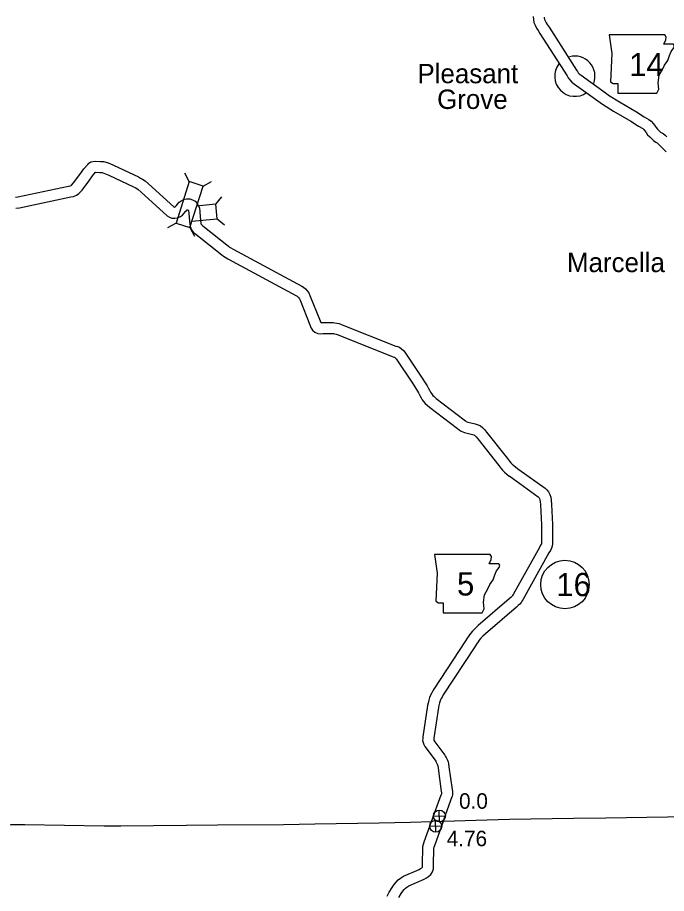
# Model space of a CAD drawing. Extents: x -939622 to -934222, y 1383701 to 1385301.
# Drawn here: x -936467.9 to -936414.9, y 1384785.4 to 1384857 of the extents above; entities that cross this region are included whole.
import ezdxf

# ---------------------------------------------------------------- set-up
doc = ezdxf.new("R2010")
doc.units = 0
for name, color, linetype in [('Level 10', 7, 'Continuous'), ('Level 2', 7, 'Continuous'), ('Level 20', 7, 'Continuous'), ('Level 21', 7, 'Continuous'), ('Level 24', 7, 'Continuous'), ('Level 25', 7, 'Continuous'), ('Level 26', 7, 'Continuous'), ('Level 27', 7, 'Continuous')]:
    doc.layers.add(name, color=color, linetype=linetype)

msp = doc.modelspace()

# ---------------------------------------------------------------- linework, layer by layer
at = {"layer": 'Level 10'}
for points in [[(-936425.759, 1384857.051), (-936425.738, 1384856.801), (-936425.688, 1384856.563), (-936425.602, 1384856.333), (-936425.476, 1384856.099), (-936425.355, 1384855.897), (-936425.197, 1384855.673), (-936422.98, 1384852.19), (-936422.885, 1384852.039), (-936422.758, 1384851.864), (-936422.585, 1384851.688), (-936422.365, 1384851.522), (-936420.286, 1384850.021), (-936420.075, 1384849.876), (-936419.177, 1384849.319), (-936417.776, 1384848.481), (-936417.139, 1384848.084), (-936416.793, 1384847.881), (-936416.716, 1384847.826), (-936416.64, 1384847.738), (-936416.525, 1384847.563), (-936416.396, 1384847.388), (-936416.219, 1384847.208), (-936416.076, 1384847.066), (-936415.917, 1384846.913), (-936415.717, 1384846.767), (-936415.612, 1384846.713), (-936415.557, 1384846.669), (-936415.468, 1384846.584), (-936415.126, 1384846.232), (-936414.868, 1384845.976)], [(-936424.851, 1384856.999), (-936424.846, 1384856.93), (-936424.822, 1384856.816), (-936424.78, 1384856.706), (-936424.693, 1384856.542), (-936424.601, 1384856.389), (-936424.45, 1384856.175), (-936422.219, 1384852.671), (-936422.139, 1384852.544), (-936422.068, 1384852.447), (-936421.989, 1384852.365), (-936421.831, 1384852.246), (-936419.767, 1384850.757), (-936419.582, 1384850.629), (-936418.709, 1384850.087), (-936417.307, 1384849.25), (-936416.673, 1384848.854), (-936416.301, 1384848.636), (-936416.103, 1384848.494), (-936415.92, 1384848.281), (-936415.786, 1384848.077), (-936415.71, 1384847.974), (-936415.581, 1384847.843), (-936415.447, 1384847.71), (-936415.337, 1384847.604), (-936415.243, 1384847.535), (-936415.124, 1384847.474), (-936414.965, 1384847.349), (-936414.833, 1384847.223)], [(-936462.813, 1384844.133), (-936462.478, 1384844.592), (-936462.162, 1384844.964), (-936462.076, 1384845.061), (-936461.908, 1384845.16), (-936461.742, 1384845.209), (-936461.507, 1384845.225), (-936461.14, 1384845.192), (-936460.879, 1384845.185), (-936460.593, 1384845.112), (-936460.376, 1384845.035), (-936460.062, 1384844.895), (-936458.02, 1384843.94), (-936457.853, 1384843.845), (-936457.682, 1384843.747), (-936457.48, 1384843.605), (-936457.214, 1384843.373), (-936455.143, 1384841.486), (-936455.094, 1384841.458), (-936455.079, 1384841.461), (-936455.07, 1384841.465), (-936455.025, 1384841.502), (-936454.935, 1384841.584), (-936454.831, 1384841.714), (-936454.704, 1384841.869), (-936454.54, 1384841.992), (-936454.347, 1384842.092), (-936454.264, 1384842.112)], [(-936468.089, 1384842.286), (-936467.876, 1384842.304), (-936463.742, 1384843.179), (-936463.603, 1384843.207), (-936463.537, 1384843.236), (-936463.485, 1384843.272), (-936463.329, 1384843.442), (-936462.811, 1384844.137)], [(-936462.087, 1384843.602), (-936461.771, 1384844.034), (-936461.527, 1384844.321), (-936461.517, 1384844.322), (-936461.193, 1384844.293), (-936461.004, 1384844.288), (-936460.855, 1384844.25), (-936460.711, 1384844.199), (-936460.436, 1384844.076), (-936458.434, 1384843.14), (-936458.298, 1384843.062), (-936458.165, 1384842.987), (-936458.037, 1384842.896), (-936457.813, 1384842.701), (-936455.674, 1384840.753), (-936455.491, 1384840.649), (-936455.298, 1384840.555), (-936455.046, 1384840.554), (-936454.828, 1384840.59), (-936454.595, 1384840.688), (-936454.433, 1384840.824), (-936454.278, 1384840.965), (-936454.171, 1384841.098)], [(-936468.056, 1384841.385), (-936467.743, 1384841.412), (-936463.558, 1384842.298), (-936463.332, 1384842.344), (-936463.099, 1384842.444), (-936462.889, 1384842.59), (-936462.635, 1384842.867), (-936462.089, 1384843.599)], [(-936454.257, 1384842.113), (-936454.085, 1384842.154), (-936453.828, 1384842.137), (-936453.607, 1384842.067), (-936453.4, 1384841.961), (-936453.232, 1384841.775), (-936453.13, 1384841.595), (-936453.042, 1384841.409), (-936453.007, 1384841.058), (-936452.943, 1384840.385), (-936452.926, 1384840.177), (-936452.918, 1384840.103), (-936452.91, 1384840.083), (-936452.875, 1384840.038), (-936452.76, 1384839.933), (-936450.671, 1384838.282), (-936450.569, 1384838.207), (-936450.467, 1384838.143), (-936450.276, 1384838.035), (-936444.675, 1384835.012), (-936444.532, 1384834.929), (-936444.373, 1384834.791), (-936444.241, 1384834.638), (-936444.108, 1384834.455), (-936444, 1384834.257), (-936443.176, 1384832.184), (-936443.138, 1384832.089), (-936443.107, 1384832.025), (-936442.964, 1384832.031), (-936442.241, 1384832.034), (-936442.113, 1384832.033), (-936441.96, 1384832.02), (-936441.803, 1384831.99), (-936441.607, 1384831.943), (-936441.38, 1384831.858), (-936436.987, 1384830.112), (-936436.842, 1384830.066), (-936436.689, 1384830.008), (-936436.51, 1384829.891), (-936436.368, 1384829.76), (-936436.233, 1384829.603), (-936434.872, 1384827.581), (-936434.527, 1384827.037), (-936434.424, 1384826.868), (-936434.337, 1384826.693), (-936434.228, 1384826.495), (-936434.143, 1384826.336), (-936434.072, 1384826.222), (-936434.014, 1384826.139), (-936433.949, 1384826.065), (-936433.845, 1384825.976), (-936433.672, 1384825.835), (-936431.391, 1384824.078), (-936431.293, 1384824.001), (-936431.222, 1384823.956), (-936431.084, 1384823.901), (-936430.596, 1384823.784), (-936430.426, 1384823.738), (-936430.248, 1384823.67), (-936430.073, 1384823.578), (-936429.908, 1384823.45), (-936429.745, 1384823.302), (-936429.574, 1384823.084), (-936427.86, 1384820.91), (-936427.694, 1384820.704), (-936427.578, 1384820.564), (-936427.467, 1384820.446), (-936427.345, 1384820.338), (-936427.174, 1384820.213)], [(-936454.171, 1384841.098), (-936454.131, 1384841.148), (-936454.077, 1384841.214), (-936454.059, 1384841.227), (-936454.032, 1384841.241), (-936454.009, 1384841.247), (-936453.995, 1384841.246), (-936453.96, 1384841.235), (-936453.93, 1384841.181), (-936453.922, 1384841.166), (-936453.903, 1384840.97), (-936453.839, 1384840.306), (-936453.822, 1384840.093), (-936453.799, 1384839.874), (-936453.693, 1384839.625), (-936453.542, 1384839.428), (-936453.344, 1384839.247), (-936451.217, 1384837.567), (-936451.076, 1384837.462), (-936450.928, 1384837.37), (-936450.712, 1384837.247), (-936445.113, 1384834.225), (-936445.056, 1384834.192), (-936445.013, 1384834.155), (-936444.947, 1384834.079), (-936444.87, 1384833.972), (-936444.815, 1384833.873), (-936444.012, 1384831.849), (-936443.961, 1384831.723), (-936443.892, 1384831.582), (-936443.791, 1384831.413), (-936443.611, 1384831.26), (-936443.356, 1384831.13), (-936443.125, 1384831.124), (-936442.944, 1384831.131), (-936442.241, 1384831.134), (-936442.153, 1384831.133), (-936442.084, 1384831.128), (-936441.994, 1384831.11), (-936441.87, 1384831.08), (-936441.704, 1384831.018), (-936437.291, 1384829.264), (-936437.14, 1384829.216), (-936437.099, 1384829.201), (-936437.065, 1384829.178), (-936437.017, 1384829.133), (-936436.949, 1384829.055), (-936435.625, 1384827.089), (-936435.291, 1384826.562), (-936435.213, 1384826.434), (-936435.135, 1384826.277), (-936435.019, 1384826.065), (-936434.923, 1384825.886), (-936434.824, 1384825.727), (-936434.722, 1384825.58), (-936434.583, 1384825.424), (-936434.424, 1384825.286), (-936434.23, 1384825.129), (-936431.942, 1384823.366), (-936431.809, 1384823.262), (-936431.631, 1384823.15), (-936431.357, 1384823.041), (-936430.819, 1384822.912), (-936430.706, 1384822.882), (-936430.618, 1384822.848), (-936430.563, 1384822.819), (-936430.489, 1384822.761), (-936430.406, 1384822.686), (-936430.281, 1384822.527), (-936428.563, 1384820.347), (-936428.39, 1384820.134), (-936428.253, 1384819.968), (-936428.093, 1384819.798), (-936427.909, 1384819.636), (-936427.707, 1384819.488)], [(-936427.172, 1384820.212), (-936426.926, 1384820.028), (-936424.778, 1384818.495), (-936424.628, 1384818.352), (-936424.5, 1384818.192), (-936424.397, 1384817.987), (-936424.322, 1384817.752), (-936424.277, 1384817.505), (-936424.262, 1384817.167), (-936424.179, 1384815.534)], [(-936427.71, 1384819.49), (-936427.456, 1384819.301), (-936425.353, 1384817.799), (-936425.293, 1384817.743), (-936425.261, 1384817.702), (-936425.232, 1384817.645), (-936425.197, 1384817.534), (-936425.173, 1384817.404), (-936425.161, 1384817.124), (-936425.078, 1384815.488)], [(-936425.078, 1384815.504), (-936425.06, 1384814.225), (-936425.063, 1384814.123), (-936425.067, 1384814.018), (-936425.072, 1384813.986), (-936425.086, 1384813.948), (-936425.143, 1384813.824), (-936425.243, 1384813.656), (-936427.387, 1384809.81), (-936427.434, 1384809.726), (-936427.467, 1384809.678), (-936427.489, 1384809.651), (-936427.556, 1384809.594), (-936427.717, 1384809.45), (-936430.26, 1384807.263), (-936430.496, 1384807.036), (-936430.61, 1384806.92), (-936430.722, 1384806.804), (-936430.877, 1384806.615), (-936431.008, 1384806.432), (-936431.138, 1384806.231), (-936431.275, 1384806.003), (-936433.866, 1384802.067), (-936433.976, 1384801.875), (-936434.051, 1384801.758), (-936434.153, 1384801.573), (-936434.219, 1384801.385), (-936434.285, 1384801.166), (-936434.339, 1384800.92), (-936434.383, 1384800.724), (-936434.768, 1384798.173), (-936434.783, 1384798.034), (-936434.789, 1384797.881), (-936434.757, 1384797.7), (-936434.704, 1384797.546), (-936434.623, 1384797.378), (-936434.514, 1384797.232), (-936433.723, 1384796.169), (-936433.674, 1384796.093), (-936433.645, 1384796.047), (-936433.617, 1384795.987), (-936433.596, 1384795.941), (-936433.58, 1384795.888), (-936433.56, 1384795.796), (-936433.53, 1384795.599), (-936433.271, 1384793.708), (-936433.257, 1384793.633), (-936433.254, 1384793.574), (-936433.254, 1384793.532), (-936433.271, 1384793.432)], [(-936424.178, 1384815.517), (-936424.16, 1384814.219), (-936424.164, 1384814.092), (-936424.17, 1384813.932), (-936424.196, 1384813.759), (-936424.255, 1384813.603), (-936424.345, 1384813.405), (-936424.464, 1384813.207), (-936426.603, 1384809.368), (-936426.67, 1384809.25), (-936426.741, 1384809.145), (-936426.841, 1384809.019), (-936426.967, 1384808.914), (-936427.122, 1384808.774), (-936429.654, 1384806.597), (-936429.862, 1384806.397), (-936429.965, 1384806.292), (-936430.051, 1384806.204), (-936430.162, 1384806.068), (-936430.263, 1384805.926), (-936430.375, 1384805.754), (-936430.513, 1384805.524), (-936433.099, 1384801.595), (-936433.207, 1384801.409), (-936433.276, 1384801.299), (-936433.329, 1384801.204), (-936433.363, 1384801.107), (-936433.413, 1384800.939), (-936433.461, 1384800.725), (-936433.497, 1384800.559), (-936433.875, 1384798.059), (-936433.884, 1384797.969), (-936433.886, 1384797.942), (-936433.883, 1384797.925), (-936433.87, 1384797.889), (-936433.851, 1384797.849), (-936433.792, 1384797.77), (-936432.983, 1384796.682), (-936432.913, 1384796.574), (-936432.854, 1384796.478), (-936432.801, 1384796.366), (-936432.751, 1384796.257), (-936432.708, 1384796.114), (-936432.674, 1384795.961), (-936432.639, 1384795.727), (-936432.382, 1384793.852), (-936432.362, 1384793.741), (-936432.354, 1384793.596), (-936432.355, 1384793.452), (-936432.384, 1384793.279)], [(-936434.063, 1384791.241), (-936433.271, 1384793.432)], [(-936433.159, 1384791.098), (-936432.384, 1384793.279)], [(-936437.688, 1384785.155), (-936437.522, 1384785.483), (-936437.292, 1384785.865), (-936437.122, 1384786.107), (-936436.961, 1384786.298), (-936436.795, 1384786.47), (-936436.599, 1384786.615), (-936436.355, 1384786.779), (-936435.084, 1384787.331), (-936434.955, 1384787.415), (-936434.851, 1384787.475), (-936434.822, 1384787.501), (-936434.814, 1384787.513), (-936434.811, 1384787.522), (-936434.807, 1384787.677), (-936434.766, 1384789.204), (-936434.726, 1384789.4), (-936434.652, 1384789.6), (-936434.063, 1384791.241)], [(-936436.734, 1384785.047), (-936436.537, 1384785.374), (-936436.408, 1384785.557), (-936436.292, 1384785.695), (-936436.199, 1384785.791), (-936436.08, 1384785.879), (-936435.922, 1384785.986), (-936434.657, 1384786.535), (-936434.484, 1384786.648), (-936434.32, 1384786.742), (-936434.131, 1384786.912), (-936433.986, 1384787.136), (-936433.915, 1384787.381), (-936433.908, 1384787.653), (-936433.869, 1384789.101), (-936433.858, 1384789.152), (-936433.807, 1384789.291), (-936433.097, 1384791.27)]]:
    msp.add_lwpolyline(points, dxfattribs=at)
at = {"layer": 'Level 2'}
for points in [[(-936433.097, 1384791.27), (-936430.442, 1384791.347), (-936427.693, 1384791.437), (-936422.451, 1384791.519), (-936419.806, 1384791.555), (-936414.769, 1384791.643), (-936412.01, 1384791.697), (-936406.718, 1384791.795), (-936405.166, 1384791.821)], [(-936433.048, 1384791.271), (-936430.442, 1384791.347), (-936427.693, 1384791.437), (-936422.451, 1384791.519), (-936419.806, 1384791.555), (-936414.769, 1384791.643), (-936412.01, 1384791.697), (-936406.718, 1384791.795), (-936405.166, 1384791.821)], [(-936460.82, 1384790.891), (-936460.597, 1384790.886), (-936459.465, 1384790.885), (-936454.136, 1384790.948), (-936451.56, 1384790.969), (-936446.156, 1384791.017), (-936443.613, 1384791.055), (-936438.354, 1384791.144), (-936435.772, 1384791.192), (-936434.063, 1384791.241)], [(-936460.82, 1384790.891), (-936460.597, 1384790.886), (-936459.465, 1384790.885), (-936454.136, 1384790.948), (-936451.56, 1384790.969), (-936446.156, 1384791.017), (-936443.613, 1384791.055), (-936438.354, 1384791.144), (-936435.772, 1384791.192), (-936434.063, 1384791.241)], [(-936509.398, 1384790.432), (-936506.813, 1384790.435), (-936500.081, 1384790.516), (-936498.86, 1384790.536), (-936492.161, 1384790.641), (-936490.955, 1384790.66), (-936484.427, 1384790.754), (-936483.176, 1384790.768), (-936476.44, 1384790.838), (-936475.246, 1384790.863), (-936468.464, 1384791.008), (-936467.324, 1384790.99), (-936460.82, 1384790.891)], [(-936509.293, 1384790.433), (-936506.813, 1384790.435), (-936500.081, 1384790.516), (-936498.86, 1384790.536), (-936492.161, 1384790.641), (-936490.955, 1384790.66), (-936484.427, 1384790.754), (-936483.176, 1384790.768), (-936476.44, 1384790.838), (-936475.246, 1384790.863), (-936468.464, 1384791.008), (-936467.324, 1384790.99), (-936460.82, 1384790.891)]]:
    msp.add_lwpolyline(points, dxfattribs=at)
at = {"layer": 'Level 20'}
for p, q in [((-936453.879, 1384843.549), (-936454.245, 1384844.252)), ((-936452.746, 1384843.193), (-936452.043, 1384843.559)), ((-936451.702, 1384841.698), (-936451.198, 1384842.309)), ((-936451.702, 1384841.698), (-936453.273, 1384841.548)), ((-936451.589, 1384840.516), (-936451.702, 1384841.698)), ((-936453.66, 1384840.318), (-936451.589, 1384840.516)), ((-936451.589, 1384840.516), (-936450.979, 1384840.012)), ((-936454.949, 1384840.15), (-936455.652, 1384839.784)), ((-936453.816, 1384839.793), (-936453.45, 1384839.091))]:
    msp.add_line(p, q, dxfattribs=at)
msp.add_lwpolyline([(-936453.816, 1384839.793), (-936452.746, 1384843.193), (-936453.879, 1384843.549), (-936454.949, 1384840.15)], close=True, dxfattribs=at)
at = {"layer": 'Level 21'}
for points in [[(-936419.546, 1384855.543), (-936419.318, 1384854.021), (-936419.42, 1384851.711), (-936419.216, 1384851.585), (-936418.836, 1384851.585), (-936418.836, 1384850.772), (-936415.638, 1384850.772), (-936415.486, 1384851.102), (-936415.537, 1384851.635), (-936415.461, 1384852.244), (-936415.182, 1384852.726), (-936415.004, 1384853.082), (-936414.75, 1384853.462), (-936414.598, 1384853.868), (-936414.471, 1384854.198), (-936414.243, 1384854.477), (-936414.192, 1384854.655), (-936414.293, 1384854.782), (-936415.08, 1384854.782), (-936414.902, 1384855.137), (-936414.877, 1384855.366), (-936414.982, 1384855.541)], [(-936433.827, 1384813.083), (-936433.599, 1384811.56), (-936433.7, 1384809.251), (-936433.497, 1384809.124), (-936433.116, 1384809.124), (-936433.116, 1384808.312), (-936429.919, 1384808.312), (-936429.767, 1384808.642), (-936429.817, 1384809.174), (-936429.741, 1384809.784), (-936429.462, 1384810.266), (-936429.284, 1384810.621), (-936429.031, 1384811.002), (-936428.878, 1384811.408), (-936428.752, 1384811.738), (-936428.523, 1384812.017), (-936428.472, 1384812.194), (-936428.574, 1384812.321), (-936429.361, 1384812.321), (-936429.183, 1384812.676), (-936429.158, 1384812.905), (-936429.263, 1384813.08)]]:
    msp.add_lwpolyline(points, close=True, dxfattribs=at)
at = {"layer": 'Level 24'}
for start, end in [(339.14553, 105.01841), (142.59464, 305.53766)]:
    msp.add_arc((-936422.347, 1384852.17), 1.65, start, end, dxfattribs=at)
at = {"layer": 'Level 26'}
for p, q in [((-936433.409, 1384791.211), (-936433.432, 1384792.188)), ((-936433.908, 1384791.688), (-936432.932, 1384791.711)), ((-936433.707, 1384790.375), (-936433.73, 1384791.351)), ((-936433.23, 1384790.874), (-936434.206, 1384790.852))]:
    msp.add_line(p, q, dxfattribs=at)
for centre in [(-936433.42, 1384791.7), (-936433.718, 1384790.863)]:
    msp.add_circle(centre, 0.488, dxfattribs=at)
at = {"layer": 'Level 27'}
msp.add_circle((-936423.158, 1384810.618), 1.98, dxfattribs=at)

# ---------------------------------------------------------------- texts
at = {"layer": 'Level 21'}
for s, height, p in [('14', 1.9008, (-936417.906, 1384852.173)), ('5', 1.901, (-936431.984, 1384809.72))]:
    msp.add_text(s, height=height, dxfattribs=at).set_placement(p)
at = {"layer": 'Level 24'}
for s, p in [('Pleasant', (-936435.218, 1384851.594)), ('Grove', (-936433.606, 1384849.494)), ('Marcella', (-936422.99, 1384836.155))]:
    msp.add_text(s, height=1.584, dxfattribs=at).set_placement(p)
at = {"layer": 'Level 25'}
for s, p in [('0.0', (-936431.813, 1384792.29)), ('4.76', (-936432.82, 1384789.224))]:
    msp.add_text(s, height=1.2672, dxfattribs=at).set_placement(p)
at = {"layer": 'Level 27'}
msp.add_text('16', height=1.9008, dxfattribs=at).set_placement((-936423.866, 1384809.668))

doc.saveas('drawing.dxf')
